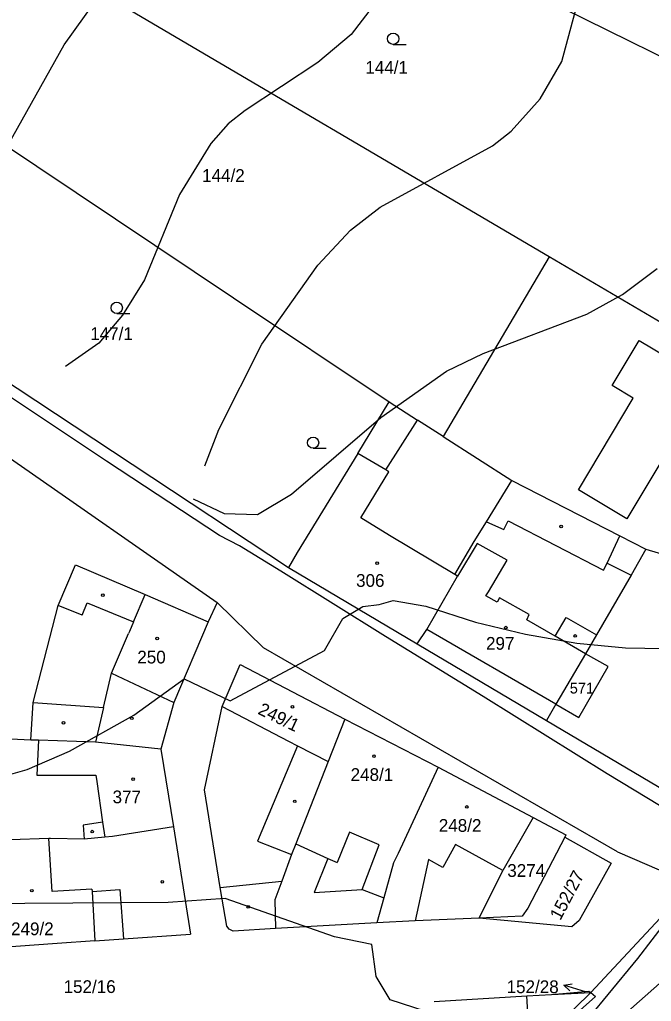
# Model space of a CAD drawing. Extents: x -555860 to -552701, y -1187050 to -1182291.
# Drawn here: x -554532.1 to -554447.8, y -1185230.2 to -1185099.3 of the extents above; entities that cross this region are included whole.
import ezdxf

# ---------------------------------------------------------------- set-up
doc = ezdxf.new("R2010")
doc.units = 0
for name, color, linetype in [('CYKLISTI_stav', 7, 'Continuous'), ('LEG_2b', 7, 'Continuous'), ('Level 25', 7, 'Continuous'), ('Level 40', 7, 'Continuous'), ('Level 41', 7, 'Continuous'), ('navrh_BV', 7, 'Continuous'), ('stav_BV', 7, 'Continuous')]:
    doc.layers.add(name, color=color, linetype=linetype)

msp = doc.modelspace()

# ---------------------------------------------------------------- linework, layer by layer
at = {"layer": 'CYKLISTI_stav'}
for p, q in [((-554483.2, -1185159.34), (-554479, -1185152.68)), ((-554483.2, -1185159.34), (-554486.97, -1185157.15)), ((-554482.81, -1185159.58), (-554483.2, -1185159.34)), ((-554486.56, -1185165.74), (-554482.81, -1185159.58)), ((-554482.71, -1185168.06), (-554486.56, -1185165.74)), ((-554469.8, -1185166.25), (-554467.47, -1185167.29)), ((-554467.47, -1185167.29), (-554466.88, -1185166.14)), ((-554466.88, -1185166.14), (-554454.15, -1185172.72)), ((-554474.03, -1185173.29), (-554482.71, -1185168.06)), ((-554453.69, -1185171.76), (-554451.97, -1185168.12)), ((-554471.03, -1185169.13), (-554473.65, -1185173.52)), ((-554467.04, -1185171.39), (-554471.03, -1185169.13)), ((-554469.52, -1185175.58), (-554467.04, -1185171.39)), ((-554454.15, -1185172.72), (-554453.69, -1185171.76)), ((-554453.69, -1185171.76), (-554450.46, -1185173.38)), ((-554516.9, -1185179.6), (-554515.35, -1185175.96)), ((-554469.85, -1185176.13), (-554469.52, -1185175.58)), ((-554468.36, -1185176.98), (-554469.85, -1185176.13)), ((-554468.05, -1185176.41), (-554468.36, -1185176.98)), ((-554464.09, -1185178.64), (-554468.05, -1185176.41)), ((-554523.73, -1185178.72), (-554526.95, -1185177.44)), ((-554523.73, -1185178.72), (-554523.07, -1185177.06)), ((-554523.07, -1185177.06), (-554516.9, -1185179.6)), ((-554464.39, -1185179.31), (-554464.09, -1185178.64)), ((-554460.63, -1185181.5), (-554459.13, -1185179.02)), ((-554459.13, -1185179.02), (-554455.11, -1185181.34)), ((-554516.9, -1185179.6), (-554517.45, -1185180.88)), ((-554460.63, -1185181.5), (-554464.39, -1185179.31)), ((-554519.83, -1185186.46), (-554517.56, -1185181.16)), ((-554517.45, -1185180.88), (-554517.56, -1185181.16)), ((-554460.51, -1185190.6), (-554477.76, -1185180.64)), ((-554456.58, -1185183.87), (-554460.63, -1185181.5)), ((-554520.9, -1185191.03), (-554519.83, -1185186.46)), ((-554519.83, -1185186.46), (-554511.53, -1185190.38)), ((-554530.28, -1185190.34), (-554520.9, -1185191.03)), ((-554505.06, -1185190.9), (-554496.19, -1185195.51)), ((-554520.9, -1185191.03), (-554521.98, -1185195.65)), ((-554529.59, -1185195.4), (-554529.8, -1185200.07)), ((-554495.02, -1185196.12), (-554500.33, -1185208.85)), ((-554496.19, -1185195.51), (-554495.02, -1185196.12)), ((-554495.02, -1185196.12), (-554490.92, -1185198.25)), ((-554529.8, -1185200.07), (-554521.92, -1185200.03)), ((-554521.92, -1185200.03), (-554521.8, -1185200.89)), ((-554521.8, -1185200.89), (-554521.03, -1185206.34)), ((-554521.03, -1185206.34), (-554523.63, -1185206.71)), ((-554521.03, -1185206.34), (-554520.74, -1185208.34)), ((-554523.63, -1185206.71), (-554523.49, -1185208.61)), ((-554488.06, -1185207.64), (-554489.71, -1185211.71)), ((-554527.77, -1185215.58), (-554528.21, -1185208.51)), ((-554500.33, -1185208.85), (-554495.81, -1185210.63)), ((-554495.24, -1185209.2), (-554490.94, -1185211.15)), ((-554473.92, -1185209.31), (-554475.59, -1185212.35)), ((-554467.61, -1185212.79), (-554473.92, -1185209.31)), ((-554490.94, -1185211.15), (-554489.71, -1185211.71)), ((-554477.53, -1185211.28), (-554479.32, -1185219.5)), ((-554475.59, -1185212.35), (-554477.53, -1185211.28)), ((-554505.32, -1185215.03), (-554497.12, -1185214.17)), ((-554522.45, -1185215.25), (-554527.77, -1185215.58)), ((-554522.45, -1185215.25), (-554522.43, -1185215.57)), ((-554522.43, -1185215.57), (-554518.7, -1185215.3)), ((-554522.43, -1185215.57), (-554522.04, -1185222.15)), ((-554518.7, -1185215.3), (-554518.23, -1185221.88)), ((-554486.36, -1185215.32), (-554483.49, -1185216.4)), ((-554464.04, -1185235.56), (-554464.41, -1185229.48))]:
    msp.add_line(p, q, dxfattribs=at)
for points in [[(-554449.41, -1185142.05), (-554437.52, -1185149.16), (-554441.39, -1185155.62), (-554443.97, -1185154.09), (-554451.05, -1185165.87), (-554457.5, -1185161.99), (-554450.19, -1185149.78), (-554453.02, -1185148.07), (-554449.41, -1185142.05)], [(-554486.36, -1185215.32), (-554484.1, -1185209.33), (-554488.06, -1185207.64)], [(-554490.94, -1185211.15), (-554492.79, -1185215.7), (-554486.36, -1185215.32)]]:
    msp.add_lwpolyline(points, dxfattribs=at)
at = {"layer": 'Level 25'}
for p, q in [((-554482.24, -1185102.57), (-554480.49, -1185102.57)), ((-554519.13, -1185138.46), (-554517.38, -1185138.46)), ((-554492.92, -1185156.45), (-554491.17, -1185156.45))]:
    msp.add_line(p, q, dxfattribs=at)
for centre, radius in [((-554482.24, -1185101.82), 0.75), ((-554519.13, -1185137.71), 0.75), ((-554492.92, -1185155.7), 0.75), ((-554459.83, -1185166.88), 0.175), ((-554484.38, -1185171.78), 0.175), ((-554521, -1185176.04), 0.175), ((-554467.2, -1185180.37), 0.175), ((-554513.73, -1185181.82), 0.175), ((-554457.95, -1185181.48), 0.175), ((-554495.69, -1185190.94), 0.175), ((-554526.24, -1185193.06), 0.175), ((-554517.13, -1185192.47), 0.175), ((-554484.8, -1185197.51), 0.175), ((-554516.96, -1185200.58), 0.175), ((-554495.38, -1185203.54), 0.175), ((-554472.41, -1185204.29), 0.175), ((-554522.4, -1185207.58), 0.175), ((-554513.05, -1185214.27), 0.175), ((-554530.47, -1185215.46), 0.175), ((-554501.58, -1185217.62), 0.175)]:
    msp.add_circle(centre, radius, dxfattribs=at)
at = {"layer": 'Level 40'}
msp.add_lwpolyline([(-554508.93, -1185163.17), (-554504.78, -1185165.16), (-554500.33, -1185165.28), (-554495.82, -1185162.57), (-554483.87, -1185152.34), (-554475.1, -1185146.18), (-554470.25, -1185143.82), (-554456.38, -1185138.55), (-554451.61, -1185135.93), (-554446.99, -1185132.47)], dxfattribs=at)
at = {"layer": 'Level 41'}
for points in [[(-554445.71, -1184951.36), (-554466.92, -1184971.33), (-554470.15, -1184976.03), (-554473.58, -1184981.73), (-554478.43, -1184995.04), (-554479.03, -1184998.72), (-554479.68, -1185006.13), (-554479.54, -1185015.01), (-554475.66, -1185063.81), (-554475.8, -1185074.91), (-554477.05, -1185081.39), (-554478.29, -1185086), (-554480.51, -1185091.13), (-554483.01, -1185094.87), (-554487.86, -1185101.25), (-554492.3, -1185104.99), (-554502, -1185111.37), (-554504.25, -1185113.16), (-554506.58, -1185115.81), (-554510.74, -1185122.6), (-554515.45, -1185133.97), (-554518.36, -1185138.69), (-554521.54, -1185142.44), (-554525.96, -1185145.55)], [(-554507.38, -1185158.78), (-554505.53, -1185153.96), (-554499.78, -1185142.57), (-554492.3, -1185132.03), (-554487.92, -1185127.35), (-554483.98, -1185124.27), (-554469, -1185116.09), (-554466.51, -1185114.14), (-554462.62, -1185109.85), (-554459.71, -1185104.85), (-554457.08, -1185094.87), (-554456.11, -1185087.38), (-554455.14, -1185069.36), (-554456.24, -1185056.05), (-554455.93, -1185050.37), (-554455.14, -1185045.23), (-554453.06, -1185036.08), (-554450.32, -1185028.92), (-554447.51, -1185023.88)], [(-554584.02, -1185098.26), (-554579.56, -1185101.84), (-554568.14, -1185114.01), (-554561.07, -1185120.8), (-554558.17, -1185122.4), (-554553.72, -1185124.13), (-554550.42, -1185124.55), (-554545.82, -1185124.54), (-554541.1, -1185122.6), (-554536.25, -1185119), (-554533.62, -1185115.95), (-554526.13, -1185102.64), (-554521.97, -1185096.81)], [(-554616.93, -1185207.75), (-554610.3, -1185211.93), (-554598.76, -1185213.34), (-554584.8, -1185212.28), (-554572.54, -1185209.72), (-554565.39, -1185206.63), (-554555.78, -1185203.72), (-554538.6, -1185201.43), (-554531.09, -1185199.28), (-554525.45, -1185196.87), (-554516.86, -1185192.03), (-554510.15, -1185187.2), (-554503.98, -1185190.15), (-554491.41, -1185183.43), (-554488.95, -1185179.15), (-554486.27, -1185177.53), (-554484.12, -1185177.27), (-554482.24, -1185176.73), (-554477.88, -1185177.51), (-554471.25, -1185179.66), (-554464.57, -1185181.25), (-554457.72, -1185182.46), (-554451.25, -1185183.06), (-554443.49, -1185183.2)], [(-554473.16, -1185233.11), (-554482.65, -1185230.02), (-554484.53, -1185226.93), (-554485.08, -1185222.65), (-554490.08, -1185221.6), (-554504.68, -1185216.5), (-554512.27, -1185217.03), (-554544.19, -1185217.25), (-554561.63, -1185219.4), (-554568.57, -1185220.59), (-554577.97, -1185222.47), (-554595.39, -1185224.98), (-554608.54, -1185227.67), (-554610.69, -1185228.58), (-554610.69, -1185235.99)]]:
    msp.add_lwpolyline(points, dxfattribs=at)
at = {"layer": 'navrh_BV'}
for p, q in [((-554520.07, -1185067.84), (-554439.52, -1185107.65)), ((-554461.44, -1185130.9), (-554531.88, -1185089.46)), ((-554544.71, -1185108.87), (-554503.55, -1185136.38)), ((-554461.44, -1185130.9), (-554475.57, -1185154.88)), ((-554430.41, -1185149.16), (-554461.44, -1185130.9)), ((-554551.01, -1185136.14), (-554517.07, -1185158.57)), ((-554503.55, -1185136.38), (-554482.76, -1185150.27)), ((-554520.51, -1185158.16), (-554539.63, -1185145.46)), ((-554486.97, -1185157.15), (-554482.76, -1185150.27)), ((-554482.76, -1185150.27), (-554479, -1185152.68)), ((-554475.57, -1185154.88), (-554479, -1185152.68)), ((-554475.57, -1185154.88), (-554466.41, -1185160.74)), ((-554534.36, -1185157.1), (-554505.75, -1185177.03)), ((-554505.44, -1185168.07), (-554520.51, -1185158.16)), ((-554486.97, -1185157.15), (-554495.04, -1185170.36)), ((-554517.07, -1185158.57), (-554496.22, -1185172.35)), ((-554469.8, -1185166.25), (-554466.41, -1185160.74)), ((-554466.41, -1185160.74), (-554451.97, -1185168.12)), ((-554471.42, -1185168.9), (-554469.8, -1185166.25)), ((-554502.77, -1185169.44), (-554505.44, -1185168.07)), ((-554451.97, -1185168.12), (-554448.5, -1185169.89)), ((-554497.22, -1185172.86), (-554502.77, -1185169.44)), ((-554474.03, -1185173.29), (-554471.42, -1185168.9)), ((-554448.5, -1185169.89), (-554450.46, -1185173.38)), ((-554448.5, -1185169.89), (-554430.3, -1185175.48)), ((-554495.04, -1185170.36), (-554496.22, -1185172.35)), ((-554526.95, -1185177.44), (-554524.64, -1185171.98)), ((-554524.64, -1185171.98), (-554515.35, -1185175.96)), ((-554496.22, -1185172.35), (-554479.03, -1185182.53)), ((-554483.26, -1185181.57), (-554497.22, -1185172.86)), ((-554477.76, -1185180.64), (-554473.65, -1185173.52)), ((-554473.65, -1185173.52), (-554474.03, -1185173.29)), ((-554450.46, -1185173.38), (-554455.11, -1185181.34)), ((-554515.35, -1185175.96), (-554506.95, -1185179.58)), ((-554530.28, -1185190.34), (-554526.95, -1185177.44)), ((-554505.75, -1185177.03), (-554506.95, -1185179.58)), ((-554499.53, -1185183.06), (-554505.75, -1185177.03)), ((-554506.95, -1185179.58), (-554511.53, -1185190.38)), ((-554470.24, -1185189.54), (-554483.26, -1185181.57)), ((-554479.03, -1185182.53), (-554477.76, -1185180.64)), ((-554455.11, -1185181.34), (-554456.58, -1185183.87)), ((-554479.03, -1185182.53), (-554461.76, -1185192.75)), ((-554452.3, -1185210.28), (-554499.53, -1185183.06)), ((-554456.58, -1185183.87), (-554460.51, -1185190.6)), ((-554453.55, -1185185.57), (-554456.58, -1185183.87)), ((-554505.06, -1185190.9), (-554502.66, -1185185.31)), ((-554502.66, -1185185.31), (-554488.68, -1185192.58)), ((-554457.47, -1185192.36), (-554453.55, -1185185.57)), ((-554453.68, -1185199.88), (-554470.24, -1185189.54)), ((-554530.59, -1185195.37), (-554530.28, -1185190.34)), ((-554511.53, -1185190.38), (-554513.23, -1185196.57)), ((-554507.4, -1185202.01), (-554505.06, -1185190.9)), ((-554460.51, -1185190.6), (-554461.76, -1185192.75)), ((-554460.51, -1185190.6), (-554457.47, -1185192.36)), ((-554488.68, -1185192.58), (-554490.92, -1185198.25)), ((-554488.68, -1185192.58), (-554476.25, -1185198.99)), ((-554461.76, -1185192.75), (-554436.5, -1185207.72)), ((-554530.59, -1185195.37), (-554549.94, -1185194.4)), ((-554529.59, -1185195.4), (-554530.59, -1185195.37)), ((-554521.98, -1185195.65), (-554529.59, -1185195.4)), ((-554513.23, -1185196.57), (-554521.98, -1185195.65)), ((-554513.23, -1185196.57), (-554511.57, -1185206.96)), ((-554490.92, -1185198.25), (-554495.24, -1185209.2)), ((-554476.25, -1185198.99), (-554481.59, -1185210.5)), ((-554476.25, -1185198.99), (-554463.57, -1185205.72)), ((-554440.19, -1185208.05), (-554453.68, -1185199.88)), ((-554505.32, -1185215.03), (-554507.4, -1185202.01)), ((-554463.57, -1185205.72), (-554467.61, -1185212.79)), ((-554463.57, -1185205.72), (-554459.18, -1185208.02)), ((-554511.57, -1185206.96), (-554519.72, -1185208.24)), ((-554511.57, -1185206.96), (-554509.28, -1185221.24)), ((-554528.21, -1185208.51), (-554533.32, -1185208.67)), ((-554527.96, -1185208.5), (-554528.21, -1185208.51)), ((-554523.49, -1185208.61), (-554527.96, -1185208.5)), ((-554520.74, -1185208.34), (-554523.49, -1185208.61)), ((-554519.72, -1185208.24), (-554520.74, -1185208.34)), ((-554495.24, -1185209.2), (-554495.81, -1185210.63)), ((-554459.33, -1185208.31), (-554464.28, -1185217.8)), ((-554459.18, -1185208.02), (-554459.33, -1185208.31)), ((-554459.33, -1185208.31), (-554453.13, -1185211.77)), ((-554481.59, -1185210.5), (-554482.18, -1185211.75)), ((-554452.3, -1185210.28), (-554442.36, -1185214.57)), ((-554495.81, -1185210.63), (-554497.12, -1185214.17)), ((-554482.18, -1185211.75), (-554483.49, -1185216.4)), ((-554453.13, -1185211.77), (-554457.4, -1185219.45)), ((-554470.76, -1185219.11), (-554467.61, -1185212.79)), ((-554497.12, -1185214.17), (-554498.05, -1185216.7)), ((-554504.45, -1185220.18), (-554505.32, -1185215.03)), ((-554442.36, -1185214.57), (-554455.87, -1185229.05)), ((-554498.05, -1185216.7), (-554497.93, -1185220.52)), ((-554483.49, -1185216.4), (-554484.43, -1185219.73)), ((-554464.28, -1185217.8), (-554465.02, -1185218.84)), ((-554479.32, -1185219.5), (-554484.43, -1185219.73)), ((-554470.76, -1185219.11), (-554479.32, -1185219.5)), ((-554465.02, -1185218.84), (-554470.76, -1185219.11)), ((-554458.4, -1185220.3), (-554470.76, -1185219.11)), ((-554457.4, -1185219.45), (-554458.4, -1185220.3)), ((-554449.59, -1185224.49), (-554445.74, -1185219.55)), ((-554504.14, -1185220.61), (-554504.45, -1185220.18)), ((-554503.59, -1185220.88), (-554504.14, -1185220.61)), ((-554497.93, -1185220.52), (-554503.59, -1185220.88)), ((-554484.43, -1185219.73), (-554497.93, -1185220.52)), ((-554522.04, -1185222.15), (-554527.08, -1185222.5)), ((-554522.04, -1185222.15), (-554518.23, -1185221.88)), ((-554518.23, -1185221.88), (-554509.28, -1185221.24)), ((-554527.08, -1185222.5), (-554541.46, -1185223.57)), ((-554453.55, -1185229.31), (-554449.59, -1185224.49)), ((-554461.12, -1185229.31), (-554456.12, -1185228.85)), ((-554456.12, -1185228.85), (-554455.87, -1185229.05)), ((-554451.29, -1185231.91), (-554446.68, -1185227.84)), ((-554476.77, -1185230.24), (-554464.41, -1185229.48)), ((-554464.41, -1185229.48), (-554461.12, -1185229.31)), ((-554461.12, -1185229.31), (-554455.87, -1185229.05)), ((-554455.87, -1185229.05), (-554460.69, -1185233.73)), ((-554455.22, -1185229.58), (-554460.63, -1185234.37)), ((-554455.87, -1185229.05), (-554455.22, -1185229.58)), ((-554455.82, -1185232.07), (-554453.55, -1185229.31))]:
    msp.add_line(p, q, dxfattribs=at)
at = {"layer": 'stav_BV'}
for p, q in [((-554459.46, -1185228.07), (-554458.36, -1185227.89)), ((-554456.59, -1185228.95), (-554459.46, -1185228.07)), ((-554459.46, -1185228.07), (-554458.65, -1185228.84))]:
    msp.add_line(p, q, dxfattribs=at)

# ---------------------------------------------------------------- texts
at = {"layer": 'LEG_2b'}
for s, height, p in [('144/1', 1.7, (-554485.95, -1185106.48)), ('144/2', 1.7, (-554507.74, -1185120.91)), ('147/1', 1.7, (-554522.67, -1185142.01)), ('306', 1.7, (-554487.19, -1185174.93)), ('297', 1.7, (-554469.85, -1185183.32)), ('250', 1.7, (-554516.39, -1185185.15)), ('571', 1.445, (-554458.66, -1185189.16)), ('248/1', 1.7, (-554487.92, -1185200.82)), ('377', 1.7, (-554519.69, -1185203.8)), ('248/2', 1.7, (-554476.15, -1185207.61)), ('3274', 1.7, (-554467.01, -1185213.62)), ('249/2', 1.7, (-554533.24, -1185221.4)), ('152/16', 1.7, (-554526.23, -1185229.11)), ('152/28', 1.7, (-554467.1, -1185229.13))]:
    msp.add_text(s, height=height, dxfattribs=at).set_placement(p)
for s, rotation, p in [('249/1', 334, (-554500.41, -1185191.83)), ('152/27', 62, (-554459.93, -1185219.52))]:
    msp.add_text(s, height=1.7, rotation=rotation, dxfattribs=at).set_placement(p)

doc.saveas('drawing.dxf')
